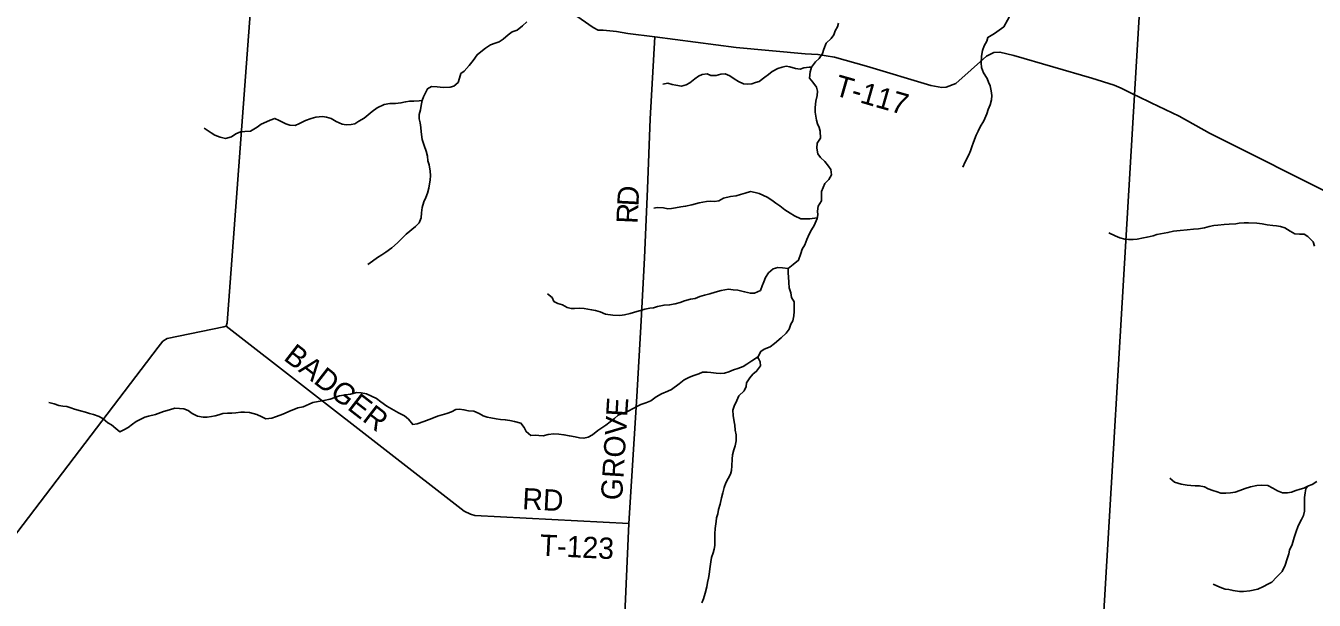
# Model space of a CAD drawing. Extents: x 1643459 to 2064572, y 425441 to 780708.
# Drawn here: x 1766937 to 1785105, y 576739 to 584838 of the extents above; entities that cross this region are included whole.
import ezdxf

# ---------------------------------------------------------------- set-up
doc = ezdxf.new("R2010")
doc.units = 0
for name, color, linetype in [('GM_X_City_Street', 7, 'Continuous'), ('GM_X_Major_River', 7, 'Continuous'), ('GM_X_Major_River_Text', 7, 'Continuous'), ('GM_X_US_Route', 7, 'Continuous')]:
    doc.layers.add(name, color=color, linetype=linetype)

msp = doc.modelspace()

# ---------------------------------------------------------------- linework, layer by layer
at = {"layer": 'GM_X_City_Street'}
for points in [[(1785638, 551176), (1783571, 551280), (1780637, 551427), (1780907, 555957), (1781210, 561021), (1781241, 561540), (1781479, 565536), (1782039, 574916), (1782573, 583864), (1782878, 588982), (1783016, 589021), (1783215, 589096), (1783363, 589061), (1783425, 589061), (1783521, 589072), (1783711, 589116), (1783911, 589141), (1784028, 589172), (1784280, 589203), (1784474, 589244), (1784546, 589274), (1785063, 589654), (1785145, 589695)], [(1782878, 588982), (1782573, 583864), (1782039, 574916)]]:
    msp.add_lwpolyline(points, dxfattribs=at)
at = {"layer": 'GM_X_Major_River_Text'}
for points in [[(1766343, 577080), (1768805, 580305), (1768871, 580389), (1768929, 580431), (1769731, 580592), (1769761, 580602), (1769775, 580650), (1770166, 585896), (1770183, 585966), (1770199, 586048), (1770188, 586171), (1770237, 586924), (1770241, 587002), (1770267, 587102), (1770528, 587903)], [(1782613, 583844), (1782612, 583845), (1782573, 583864), (1782385, 583956), (1782284, 583998), (1781970, 584100), (1780868, 584420), (1780674, 584467), (1780588, 584461), (1780486, 584407), (1780053, 584024), (1779917, 583973), (1779853, 583969), (1779697, 583996), (1778792, 584270), (1778341, 584395), (1778107, 584434), (1777929, 584443), (1776956, 584531), (1775805, 584681), (1775428, 584728), (1775266, 584757), (1775174, 584765), (1775080, 584776), (1775006, 584774), (1774936, 584815), (1774324, 585246)], [(1775424, 573016), (1775388, 574984), (1775376, 575864), (1775374, 576331), (1775440, 577822), (1775553, 579610), (1775615, 580676), (1775661, 581564), (1775705, 582538), (1775741, 583524), (1775805, 584681)], [(1789545, 579779), (1789038, 580401), (1788948, 580523), (1788899, 580592), (1788837, 580634), (1788675, 580751), (1788042, 581217), (1787910, 581306), (1787561, 581487), (1787144, 581674), (1786719, 581850), (1786252, 582057), (1785751, 582269), (1785476, 582397), (1783628, 583323), (1783199, 583561), (1782806, 583750), (1782613, 583844)], [(1775440, 577822), (1773269, 577934), (1773209, 577953), (1773121, 577995), (1769761, 580602)]]:
    msp.add_lwpolyline(points, dxfattribs=at)
at = {"layer": 'GM_X_US_Route'}
for points in [[(1774003, 584891), (1773939, 584837), (1773865, 584776), (1773797, 584750), (1773740, 584710), (1773668, 584648), (1773614, 584613), (1773558, 584591), (1773491, 584571), (1773421, 584523), (1773353, 584470), (1773301, 584428), (1773244, 584348), (1773188, 584278), (1773121, 584200), (1773071, 584164), (1773055, 584100), (1773036, 584038), (1772972, 583988), (1772922, 583970), (1772824, 583969), (1772738, 583977), (1772660, 583982), (1772602, 583950), (1772545, 583838), (1772527, 583786), (1772512, 583712), (1772504, 583654), (1772484, 583586), (1772484, 583528), (1772499, 583467), (1772507, 583405), (1772511, 583341), (1772528, 583232), (1772556, 583148), (1772585, 583070), (1772601, 582999), (1772607, 582935), (1772626, 582877), (1772640, 582787), (1772642, 582726), (1772639, 582662), (1772629, 582608), (1772621, 582548), (1772600, 582476), (1772578, 582416), (1772550, 582354), (1772525, 582274), (1772517, 582202), (1772511, 582129), (1772482, 582059), (1772432, 582008), (1772299, 581900), (1772179, 581776), (1772098, 581706), (1772016, 581647), (1771958, 581607), (1771897, 581569), (1771827, 581517), (1771759, 581470)], [(1778398, 584873), (1778384, 584821), (1778352, 584765), (1778331, 584711), (1778293, 584657), (1778221, 584592), (1778192, 584509), (1778170, 584449), (1778126, 584375), (1778075, 584328), (1778017, 584254), (1777999, 584188), (1777990, 584097), (1778034, 584043), (1778086, 583971), (1778101, 583916), (1778097, 583854), (1778079, 583776), (1778070, 583684), (1778068, 583620), (1778076, 583561), (1778087, 583505), (1778101, 583455), (1778125, 583405), (1778139, 583352), (1778142, 583254), (1778096, 583184), (1778091, 583110), (1778107, 583032), (1778143, 582979), (1778202, 582923), (1778258, 582860), (1778288, 582810), (1778296, 582738), (1778263, 582672), (1778205, 582612), (1778156, 582502), (1778156, 582370), (1778111, 582296), (1778101, 582223), (1778105, 582171), (1778096, 582121), (1778054, 582023), (1778014, 581959), (1777983, 581899), (1777949, 581823), (1777924, 581751), (1777884, 581687), (1777864, 581625), (1777835, 581531), (1777759, 581471), (1777687, 581415), (1777686, 581351), (1777694, 581299), (1777698, 581217), (1777701, 581141), (1777723, 581074), (1777735, 581006), (1777770, 580944), (1777770, 580809)], [(1780830, 585011), (1780726, 584825), (1780595, 584731), (1780503, 584673), (1780490, 584619), (1780450, 584557), (1780428, 584489), (1780413, 584411), (1780407, 584317), (1780412, 584249), (1780440, 584174), (1780492, 584094), (1780513, 584044), (1780535, 583991), (1780551, 583921), (1780557, 583853), (1780554, 583793), (1780536, 583723), (1780508, 583659), (1780487, 583595), (1780445, 583498), (1780396, 583414), (1780366, 583350), (1780340, 583294), (1780301, 583198), (1780279, 583130), (1780259, 583074), (1780234, 583020), (1780182, 582918), (1780151, 582842)], [(1780830, 585011), (1780726, 584825), (1780595, 584731), (1780503, 584673), (1780490, 584619), (1780450, 584557), (1780428, 584489), (1780413, 584411), (1780407, 584317), (1780412, 584249), (1780440, 584174), (1780492, 584094), (1780513, 584044), (1780535, 583991), (1780551, 583921), (1780557, 583853), (1780554, 583793), (1780536, 583723), (1780508, 583659), (1780487, 583595), (1780445, 583498), (1780396, 583414), (1780366, 583350), (1780340, 583294), (1780301, 583198), (1780279, 583130), (1780259, 583074), (1780234, 583020), (1780182, 582918), (1780151, 582842)], [(1778017, 584254), (1777983, 584254), (1777907, 584244), (1777857, 584228), (1777791, 584233), (1777711, 584261), (1777661, 584266), (1777603, 584256), (1777541, 584236), (1777460, 584191), (1777410, 584151), (1777356, 584111), (1777277, 584051), (1777227, 584037), (1777177, 584020), (1777111, 584016), (1777059, 584020), (1776989, 584051), (1776925, 584091), (1776864, 584134), (1776800, 584158), (1776736, 584154), (1776673, 584135), (1776597, 584135), (1776543, 584159), (1776475, 584150), (1776425, 584128), (1776373, 584090), (1776299, 584034), (1776247, 584007), (1776182, 583987), (1776104, 583999), (1776050, 584012), (1775992, 584030), (1775922, 584016)], [(1772527, 583786), (1772483, 583778), (1772409, 583777), (1772351, 583775), (1772293, 583763), (1772226, 583750), (1772150, 583744), (1772072, 583744), (1771992, 583727), (1771894, 583679), (1771822, 583629), (1771707, 583534), (1771635, 583494), (1771575, 583456), (1771523, 583447), (1771456, 583443), (1771400, 583449), (1771313, 583490), (1771241, 583530), (1771177, 583551), (1771121, 583557), (1771029, 583551), (1770959, 583530), (1770880, 583502), (1770798, 583458), (1770736, 583433), (1770660, 583435), (1770602, 583456), (1770508, 583504), (1770450, 583531), (1770382, 583507), (1770332, 583485), (1770258, 583451), (1770201, 583408), (1770105, 583350), (1770027, 583348), (1769967, 583341), (1769901, 583315), (1769839, 583271), (1769754, 583249), (1769680, 583268), (1769605, 583296), (1769551, 583327), (1769451, 583394)], [(1778096, 582129), (1777994, 582114), (1777868, 582114), (1777776, 582157), (1777715, 582196), (1777641, 582242), (1777569, 582297), (1777513, 582335), (1777455, 582381), (1777389, 582422), (1777280, 582473), (1777220, 582487), (1777154, 582499), (1777080, 582480), (1777013, 582460), (1776955, 582438), (1776875, 582429), (1776777, 582409), (1776709, 582371), (1776649, 582362), (1776595, 582364), (1776537, 582362), (1776430, 582341), (1776330, 582311), (1776240, 582294), (1776172, 582284), (1776100, 582272), (1776044, 582263), (1775990, 582257), (1775930, 582269), (1775842, 582274), (1775792, 582266)], [(1785109, 581730), (1785089, 581793), (1785013, 581869), (1784962, 581900), (1784898, 581902), (1784830, 581904), (1784764, 581941), (1784692, 581987), (1784630, 582010), (1784572, 582018), (1784522, 582022), (1784442, 582031), (1784372, 582045), (1784294, 582054), (1784178, 582060), (1784116, 582059), (1784048, 582053), (1783998, 582045), (1783908, 582042), (1783836, 582038), (1783747, 582028), (1783691, 582021), (1783623, 582007), (1783557, 581991), (1783471, 581974), (1783405, 581968), (1783315, 581961), (1783213, 581953), (1783119, 581940), (1783041, 581922), (1782888, 581895), (1782832, 581877), (1782748, 581859), (1782698, 581848), (1782608, 581828), (1782550, 581824), (1782488, 581823), (1782434, 581829), (1782362, 581849), (1782298, 581874), (1782210, 581918)], [(1777687, 581415), (1777609, 581426), (1777543, 581430), (1777476, 581409), (1777408, 581353), (1777366, 581287), (1777343, 581229), (1777319, 581169), (1777295, 581107), (1777213, 581069), (1777155, 581067), (1777073, 581088), (1776977, 581108), (1776911, 581117), (1776847, 581125), (1776744, 581104), (1776656, 581082), (1776582, 581058), (1776508, 581041), (1776442, 581019), (1776374, 580995), (1776312, 580984), (1776225, 580962), (1776163, 580938), (1776093, 580917), (1776015, 580903), (1775937, 580899), (1775847, 580880), (1775787, 580862), (1775737, 580856), (1775666, 580841), (1775606, 580825), (1775554, 580809), (1775460, 580780), (1775378, 580762), (1775316, 580754), (1775216, 580757), (1775110, 580770), (1775036, 580804), (1774972, 580824), (1774916, 580835), (1774810, 580853), (1774740, 580856), (1774676, 580852), (1774626, 580852), (1774572, 580865), (1774504, 580903), (1774438, 580924), (1774384, 580952), (1774360, 581006), (1774295, 581059)], [(1777770, 580809), (1777765, 580749), (1777751, 580679), (1777727, 580629), (1777700, 580561), (1777658, 580505), (1777588, 580437), (1777495, 580357), (1777435, 580312), (1777351, 580278), (1777301, 580246), (1777258, 580164), (1777294, 580102), (1777298, 580042), (1777243, 579966), (1777191, 579928), (1777145, 579874), (1777102, 579806), (1777094, 579752), (1777068, 579692), (1776993, 579622), (1776963, 579554), (1776925, 579476), (1776908, 579418), (1776912, 579344), (1776927, 579255), (1776935, 579205), (1776941, 579137), (1776953, 579071), (1776954, 578986), (1776940, 578914), (1776923, 578860), (1776901, 578788), (1776897, 578726), (1776894, 578634), (1776888, 578568), (1776872, 578514), (1776843, 578456), (1776809, 578396), (1776783, 578329), (1776764, 578251), (1776746, 578183), (1776728, 578095), (1776707, 578019), (1776695, 577957), (1776675, 577901), (1776670, 577849), (1776658, 577748), (1776655, 577676), (1776655, 577570), (1776651, 577512), (1776642, 577460), (1776632, 577408), (1776608, 577340), (1776597, 577279), (1776583, 577181), (1776575, 577101), (1776566, 577049), (1776550, 576987), (1776540, 576929), (1776515, 576839), (1776495, 576760), (1776472, 576704)], [(1777257, 580164), (1777174, 580114), (1777104, 580069), (1777051, 580035), (1776977, 580007), (1776915, 579986), (1776849, 579960), (1776791, 579942), (1776729, 579936), (1776673, 579939), (1776595, 579949), (1776545, 579955), (1776481, 579954), (1776428, 579930), (1776342, 579902), (1776286, 579881), (1776222, 579845), (1776148, 579791), (1776043, 579711), (1775989, 579686), (1775899, 579650), (1775828, 579606), (1775752, 579551), (1775680, 579523), (1775612, 579497), (1775562, 579475), (1775503, 579440), (1775431, 579402), (1775291, 579346), (1775237, 579301), (1775176, 579253), (1775116, 579209), (1775060, 579167), (1775002, 579131), (1774929, 579070), (1774867, 579036), (1774807, 579022), (1774743, 579030), (1774683, 579041), (1774603, 579055), (1774525, 579072), (1774455, 579082), (1774383, 579083), (1774301, 579073), (1774233, 579055), (1774173, 579060), (1774119, 579064), (1774061, 579060), (1773995, 579117), (1773963, 579175), (1773919, 579234), (1773827, 579260), (1773763, 579272), (1773697, 579283), (1773629, 579289), (1773571, 579294), (1773495, 579308), (1773443, 579320), (1773385, 579339), (1773328, 579373), (1773254, 579402), (1773182, 579410), (1773116, 579424), (1773052, 579431), (1773000, 579427), (1772939, 579395), (1772873, 579372), (1772807, 579354), (1772743, 579336), (1772661, 579301), (1772551, 579259), (1772456, 579225), (1772394, 579218), (1772333, 579290), (1772275, 579337), (1772193, 579379), (1772125, 579418), (1772027, 579474), (1771945, 579537), (1771884, 579584), (1771814, 579618), (1771740, 579648), (1771666, 579663), (1771606, 579667), (1771514, 579644), (1771444, 579636), (1771360, 579620), (1771295, 579597), (1771229, 579575), (1771141, 579555), (1771061, 579542), (1770985, 579526), (1770933, 579502), (1770848, 579465), (1770774, 579449), (1770716, 579427), (1770656, 579404), (1770584, 579370), (1770526, 579348), (1770459, 579324)], [(1777245, 580148), (1777247, 580151)], [(1770459, 579324), (1770405, 579305), (1770323, 579295), (1770265, 579324), (1770193, 579358), (1770092, 579385), (1770023, 579391), (1769969, 579389), (1769899, 579380), (1769841, 579374), (1769781, 579374), (1769715, 579371), (1769657, 579353), (1769607, 579337), (1769555, 579331), (1769495, 579322), (1769437, 579322), (1769357, 579332), (1769283, 579373), (1769225, 579413), (1769165, 579436), (1769103, 579444), (1769037, 579445), (1768963, 579425), (1768881, 579399), (1768765, 579356), (1768666, 579336), (1768616, 579318), (1768558, 579293), (1768496, 579259), (1768442, 579219), (1768381, 579175), (1768319, 579142), (1768263, 579114), (1768205, 579162), (1768147, 579213), (1768093, 579239), (1768028, 579298), (1767970, 579328), (1767892, 579356), (1767836, 579373), (1767780, 579391), (1767710, 579410), (1767624, 579432), (1767572, 579450), (1767514, 579469), (1767458, 579477), (1767404, 579485), (1767336, 579510), (1767260, 579528)], [(1785140, 578411), (1785074, 578371), (1785024, 578351), (1784958, 578321), (1784906, 578304), (1784846, 578286), (1784783, 578262), (1784727, 578254), (1784659, 578251), (1784587, 578279), (1784520, 578320), (1784452, 578354), (1784368, 578359), (1784298, 578355), (1784205, 578336), (1784129, 578312), (1784057, 578286), (1783991, 578260), (1783925, 578253), (1783859, 578247), (1783789, 578246), (1783737, 578266), (1783675, 578284), (1783611, 578311), (1783557, 578337), (1783483, 578353), (1783427, 578352), (1783363, 578354), (1783313, 578360), (1783231, 578373), (1783137, 578405), (1783069, 578460)], [(1785024, 578351), (1784986, 578309), (1784978, 578255), (1784969, 578189), (1784968, 577994), (1784956, 577932), (1784924, 577876), (1784897, 577824), (1784875, 577774), (1784851, 577710), (1784822, 577624), (1784796, 577526), (1784757, 577444), (1784747, 577394), (1784725, 577322), (1784694, 577232), (1784652, 577146), (1784571, 577064), (1784507, 576992), (1784449, 576966), (1784391, 576934), (1784312, 576895), (1784196, 576871), (1784110, 576864), (1784052, 576862), (1783962, 576875), (1783900, 576889), (1783850, 576895), (1783776, 576924), (1783680, 576964)]]:
    msp.add_lwpolyline(points, dxfattribs=at)

# ---------------------------------------------------------------- texts
at = {"layer": 'GM_X_Major_River'}
for s, rotation, p in [('T-117', 344.0166, (1778322, 583863)), ('D', 86.9642, (1775575, 582287)), ('R', 87.4896, (1775564, 582042)), ('BADGER', 322.2272, (1770558, 580137)), ('GROVE', 86.4109, (1775344, 578141)), ('RD', 357.0388, (1773933, 578023)), ('T-123', 357.1941, (1774178, 577368))]:
    msp.add_text(s, height=300, rotation=rotation, dxfattribs=at).set_placement(p)

doc.saveas('drawing.dxf')
